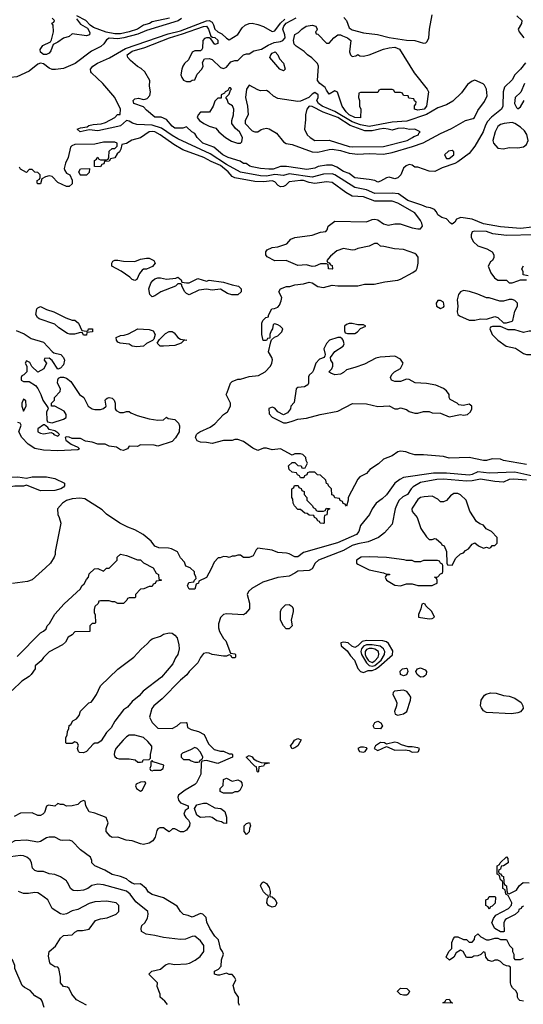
# Model space of a CAD drawing. Header units: inches. Extents: x 2348341 to 2479810, y 460419 to 613669.
# Tile 449 of 656: x 2420063 to 2423589, y 539139 to 546036. Entities that reach past the tile are written whole.
import ezdxf

# ---------------------------------------------------------------- set-up
doc = ezdxf.new("R2010")
doc.units = ezdxf.units.IN
doc.header["$MEASUREMENT"] = 0
doc.layers.add('C4523', color=7, linetype='Continuous')
doc.layers.add('C4524', color=7, linetype='Continuous')

msp = doc.modelspace()

# ---------------------------------------------------------------- linework, layer by layer
at = {"layer": 'C4523', "color": 2}
for points, elevation in [([(2421098, 539138), (2421080.4, 539160.4), (2421046, 539190), (2421046, 539210), (2421024.7, 539264.7), (2421028, 539290), (2420968, 539350), (2420988.4, 539371.6), (2421050, 539384.7), (2421084.7, 539415.3), (2421110, 539424.7), (2421150, 539418), (2421230, 539422.8), (2421252.5, 539427.5), (2421292.5, 539447.5), (2421326.3, 539473.7), (2421353.2, 539510), (2421352.7, 539550), (2421330, 539584), (2421290, 539617.2), (2421270, 539614), (2421224.5, 539595.5), (2421190, 539592.7), (2421070, 539606), (2421010, 539621.2), (2420948, 539630), (2420915.3, 539650), (2420914, 539670), (2420919, 539690), (2420939, 539710), (2420957, 539743), (2420963.7, 539770), (2420959.3, 539790), (2420877, 539857), (2420837.6, 539910), (2420810.9, 539930.9), (2420650, 539975.1), (2420610, 539980.7), (2420568.4, 539971.6), (2420541, 539950), (2420510, 539938), (2420470, 539933.2), (2420436.5, 539936.5), (2420419, 539950), (2420401.2, 539990), (2420393.2, 540000)], 54), ([(2421602, 539130), (2421595.3, 539150), (2421594, 539190), (2421570, 539226), (2421558, 539270), (2421575.3, 539310), (2421568, 539330), (2421550, 539348), (2421528.9, 539348.9), (2421510, 539358), (2421463.1, 539343.1), (2421450, 539342), (2421428, 539350), (2421428, 539370), (2421454, 539386), (2421474, 539406), (2421476, 539450), (2421489.2, 539490), (2421482.7, 539510), (2421469.4, 539530), (2421454, 539590), (2421430, 539615.3), (2421394, 539670), (2421373.6, 539713.6), (2421368, 539748), (2421346, 539770), (2421330, 539775.3), (2421270, 539749.2), (2421242, 539762), (2421210, 539769), (2421190, 539788), (2421165.6, 539825.6), (2421070, 539884), (2420990, 539908.7), (2420965.6, 539925.6), (2420948.7, 539950), (2420910, 539982), (2420870, 539981.2), (2420850, 539987), (2420832.8, 540000)], 50), ([(2423590, 539826), (2423578, 539822), (2423574, 539810), (2423558, 539802), (2423554, 539790), (2423531.3, 539768.7), (2423470, 539738), (2423462, 539730), (2423452, 539710), (2423454, 539650), (2423450, 539646), (2423430, 539646), (2423388.9, 539668.9), (2423368.9, 539708.9), (2423380.2, 539739.8), (2423396.4, 539763.6), (2423486, 539810), (2423507.3, 539832.7), (2423508, 539850), (2423482, 539902), (2423466, 539910), (2423462, 539942), (2423446, 539950), (2423446, 539990), (2423442.7, 540000)], 46), ([(2423452.2, 540000), (2423452.7, 539992.7), (2423458, 539978), (2423472, 539970), (2423472.7, 539932.7), (2423478, 539918), (2423490, 539914), (2423542, 539938), (2423559, 539970), (2423587.3, 539992.7), (2423630, 539991)], 46), ([(2420530, 539134), (2420462, 539170), (2420429, 539210), (2420409.1, 539249.1), (2420399, 539259), (2420370, 539264), (2420350, 539288.7), (2420349.2, 539330), (2420338, 539390), (2420330, 539398), (2420310, 539402), (2420281.2, 539421.2), (2420275.3, 539430), (2420264.7, 539475.3), (2420268.7, 539510), (2420312.9, 539547.1), (2420350, 539602), (2420370, 539622), (2420430, 539624.7), (2420450, 539644.7), (2420470, 539656), (2420503.1, 539656.9), (2420550, 539666), (2420594, 539726), (2420630, 539738), (2420675.5, 539744.5), (2420738, 539770), (2420758, 539790), (2420758, 539830), (2420738, 539850), (2420670, 539861.2), (2420590, 539857.2), (2420550, 539845.2), (2420470, 539802), (2420430, 539794), (2420390, 539773.2), (2420370, 539769.2), (2420350, 539773.2), (2420289.7, 539809.7), (2420261.2, 539870), (2420210, 539909.3), (2420190, 539919.3), (2420170, 539922.7), (2420124.5, 539915.5), (2420090, 539916), (2420055.3, 539930)], 58), ([(2423590, 539162), (2423564.7, 539164.7), (2423554.6, 539174.6), (2423548.9, 539188.9), (2423548, 539210), (2423538, 539230), (2423513.6, 539253.6), (2423504, 539270), (2423499, 539290), (2423498, 539398), (2423487.3, 539407.3), (2423470, 539408), (2423450, 539418), (2423430, 539438), (2423410, 539448), (2423390, 539448.7), (2423370, 539439), (2423344.7, 539444.7), (2423326, 539470), (2423322, 539502), (2423310, 539506), (2423292, 539488), (2423270, 539478), (2423243.6, 539476.4), (2423227.3, 539467.3), (2423190, 539466), (2423168.4, 539508.4), (2423150, 539518), (2423119.6, 539500.4), (2423102, 539470), (2423071.6, 539448.4), (2423048.4, 539468.4), (2423068, 539510), (2423088, 539530), (2423088.9, 539571.1), (2423100.2, 539599.8), (2423110, 539612), (2423130, 539612), (2423170, 539592), (2423190, 539592), (2423210, 539574), (2423230, 539574), (2423247.3, 539592.7), (2423250, 539614), (2423270, 539632), (2423291.6, 539611.6), (2423330, 539591.3), (2423350, 539591.3), (2423390, 539602), (2423410, 539602), (2423430, 539594), (2423470, 539594), (2423492, 539550), (2423512, 539530), (2423512, 539510), (2423522, 539490), (2423522, 539462), (2423530, 539454), (2423570, 539454), (2423590, 539462)], 46), ([(2420235.5, 539115.5), (2420221.2, 539161.2), (2420212.9, 539172.9), (2420170, 539198), (2420135.5, 539235.5), (2420096.6, 539256.6), (2420081.2, 539270), (2420028.7, 539390), (2420028.7, 539410), (2420014, 539450), (2420000, 539465)], 62)]:
    msp.add_lwpolyline(points, dxfattribs=dict(at, elevation=elevation))
at = {"layer": 'C4523', "color": 2, "elevation": 46}
for points in [[(2421830, 539819.3), (2421804, 539830), (2421794, 539850), (2421798, 539882), (2421806, 539890), (2421802, 539902), (2421790, 539906), (2421770, 539928), (2421750, 539968), (2421758, 539990), (2421770, 539996), (2421790, 539986), (2421810, 539958), (2421816, 539930), (2421814, 539894), (2421830, 539892), (2421850, 539876), (2421862.8, 539850), (2421856, 539830), (2421850, 539825.2)], [(2423350, 539806), (2423342, 539822), (2423326, 539830), (2423326, 539870), (2423342, 539878), (2423350, 539894), (2423390, 539894), (2423394, 539890), (2423391.6, 539848.4), (2423370, 539826), (2423358, 539822)], [(2422750, 539202), (2422728.7, 539208.7), (2422708, 539228), (2422708.4, 539231.6), (2422728.4, 539251.6), (2422774, 539250), (2422792, 539230), (2422782, 539210), (2422770, 539202)], [(2423090, 539146), (2423026, 539150), (2423042, 539158), (2423048.4, 539171.6), (2423070, 539174), (2423078, 539158), (2423094, 539150)]]:
    msp.add_lwpolyline(points, close=True, dxfattribs=at)
at = {"layer": 'C4524', "color": 2}
for points, elevation in [([(2421195.6, 546044.4), (2421172.8, 546027.2), (2420950, 545959.3), (2420890, 545934.4), (2420791.8, 545908.2), (2420750, 545902.4), (2420690, 545906.3), (2420670, 545894.5), (2420652.3, 545867.7), (2420631.1, 545848.9), (2420564.9, 545815.1), (2420451.1, 545728.9), (2420370, 545693.3), (2420313.5, 545686.5), (2420290, 545688), (2420270, 545696.9), (2420230, 545726.3), (2420210, 545731.2), (2420190, 545723.5), (2420130, 545676.3), (2420043.1, 545636.9), (2420000, 545630.7)], 34), ([(2420462, 546042), (2420490, 546004), (2420537.5, 545977.5), (2420554.8, 545945.2), (2420550.9, 545929.1), (2420530, 545924), (2420430, 545937.2), (2420410, 545919), (2420370, 545906), (2420330, 545878), (2420298, 545862), (2420282, 545818), (2420270, 545802), (2420250, 545791.5), (2420230, 545793.3), (2420207.9, 545807.9), (2420206.8, 545826.8), (2420225.6, 545854.4), (2420279.3, 545880.7), (2420285.6, 545894.4), (2420299, 545950), (2420298, 545998), (2420288, 546012), (2420302, 546018), (2420306, 546030), (2420290, 546046)], 30), ([(2421112.8, 546047.2), (2420990, 546021.2), (2420971.3, 546010), (2420930, 545998), (2420887.7, 545970), (2420830, 545949.8), (2420770, 545936.4), (2420730, 545936.1), (2420668.9, 545948.9), (2420581.1, 545981.1), (2420557.6, 545997.6), (2420526, 546030), (2420463.2, 546063.2)], 30), ([(2423650, 544583.1), (2423570, 544574.3), (2423430, 544585.4), (2423310, 544607.1), (2423230, 544639.6), (2423150.6, 544649.4), (2423121.4, 544638.6), (2423110, 544618), (2423090, 544604), (2423078, 544610), (2423050, 544642), (2423018, 544650), (2422990, 544669), (2422982, 544690), (2422966, 544706), (2422938, 544718), (2422910, 544722), (2422877.7, 544737.7), (2422779.3, 544770), (2422715.1, 544815.1), (2422670, 544820.4), (2422550, 544819.1), (2422490, 544844.4), (2422410, 544859.7), (2422270, 544948.5), (2422250, 544955.6), (2422190, 544953.3), (2422110, 544932.9), (2421950, 544956.5), (2421910, 544945.4), (2421850, 544950.7), (2421790, 544941.1), (2421750, 544942.9), (2421610, 544967.7), (2421510, 545022.8), (2421396.8, 545096.8), (2421170, 545201.7), (2421130, 545223.9), (2421055.9, 545275.9), (2420990, 545296.4), (2420882.8, 545302.8), (2420852.3, 545312.3), (2420830, 545325.2), (2420810, 545328.7), (2420770, 545293.2), (2420750, 545287), (2420610, 545258), (2420550, 545264), (2420486, 545250), (2420466, 545270), (2420490, 545278.8), (2420534.6, 545285.4), (2420546.3, 545293.7), (2420577.5, 545302.5), (2420632.9, 545307.1), (2420664.7, 545315.3), (2420730, 545352), (2420749.1, 545370.9), (2420767.3, 545372.7), (2420769, 545410), (2420729.6, 545490), (2420644.7, 545590), (2420564.8, 545664.8), (2420560.5, 545670), (2420559.6, 545690), (2420576.2, 545710), (2420608.8, 545731.2), (2420691.8, 545768.2), (2420805.1, 545834.9), (2421103.3, 545936.7), (2421190, 545959.1), (2421370, 546027.8), (2421390, 546029.2), (2421410, 546018), (2421420.4, 546000.4), (2421430, 545968.8), (2421450, 545950.3), (2421477.2, 545937.2), (2421510, 545907.3), (2421530, 545896), (2421590, 545931.3), (2421621.2, 545978.8), (2421642.6, 545997.4), (2421670, 546010.3), (2421690, 546011.6), (2421730, 546002.4), (2421770, 545989), (2421830, 545954.4), (2421850, 545957.1), (2421888.5, 546011.5), (2421920.5, 546039.5)], 34), ([(2423605.2, 545734.8), (2423570, 545689.2), (2423530, 545649), (2423510, 545614), (2423457.1, 545562.9), (2423447.7, 545530), (2423444.9, 545430), (2423437.3, 545410), (2423367, 545353), (2423338.2, 545321.8), (2423323.6, 545296.4), (2423308.5, 545250), (2423250, 545149.5), (2423210, 545099.3), (2423130, 545041.2), (2423110, 545029.4), (2423021.1, 544998.9), (2422970, 544973.2), (2422930, 544975.3), (2422850, 545002), (2422830, 545004), (2422810, 545018), (2422790, 545022), (2422767.9, 545012.1), (2422750, 544995.3), (2422731.3, 544950), (2422710, 544928.7), (2422690, 544922), (2422650, 544934), (2422630, 544928.7), (2422590, 544904), (2422570, 544899), (2422549.3, 544909.3), (2422510, 544917.2), (2422410, 544927.8), (2422370, 544958), (2422330, 544972.3), (2422282.7, 545002.7), (2422250, 545017.2), (2422210, 545017.2), (2422152.8, 545007.2), (2422130, 544996), (2422073.8, 544986.2), (2421930, 545007.6), (2421890, 545006.6), (2421838, 544990), (2421808.3, 544988.3), (2421750, 544992.7), (2421690, 545005.1), (2421675.3, 545010), (2421649.1, 545029.1), (2421630, 545029.3), (2421605.6, 545045.6), (2421522, 545070), (2421485.2, 545090), (2421422.9, 545142.9), (2421346, 545170), (2421305.2, 545210), (2421290, 545238), (2421268, 545250), (2421230, 545286), (2421204.7, 545275.3), (2421150, 545276), (2421130, 545289.4), (2421090, 545337.2), (2421054, 545354), (2421010, 545354), (2420950, 545402.7), (2420930, 545426.6), (2420861.2, 545450), (2420857.2, 545470), (2420870, 545482.8), (2420894.5, 545485.5), (2420930, 545476.4), (2420941.6, 545478.4), (2420955.6, 545484.4), (2420974.1, 545505.9), (2420978.3, 545530), (2420971.3, 545570), (2420973.6, 545610), (2420939.5, 545670), (2420913.4, 545693.4), (2420887.6, 545707.6), (2420839.5, 545750), (2420819.3, 545770), (2420816.2, 545790), (2420850, 545815.2), (2420938.7, 545841.3), (2421111.8, 545910), (2421204.1, 545935.9), (2421350, 545988.8), (2421371.7, 545991.7), (2421385.7, 545970), (2421400.7, 545920.7), (2421412.8, 545912.8), (2421430, 545910.4), (2421450, 545892.7), (2421450.5, 545869.5), (2421430, 545862), (2421402, 545902), (2421390, 545908.7), (2421370, 545908.7), (2421356.9, 545903.1), (2421344.7, 545890), (2421343.6, 545836.4), (2421336.9, 545823.1), (2421330, 545818), (2421290, 545818), (2421270, 545808), (2421246, 545754), (2421218, 545730), (2421206, 545710), (2421198, 545690), (2421192, 545650), (2421198, 545630), (2421210, 545612), (2421230, 545602), (2421256.4, 545603.6), (2421270, 545612), (2421290, 545614), (2421304.7, 545655.3), (2421338, 545690), (2421348, 545710), (2421343.1, 545736.9), (2421358, 545762), (2421390, 545764.7), (2421410, 545758), (2421470, 545701), (2421490, 545694.8), (2421510, 545702.8), (2421540.2, 545739.8), (2421568.9, 545751.1), (2421590, 545751.3), (2421630, 545791), (2421650, 545798), (2421670, 545798), (2421702.9, 545817.1), (2421755.3, 545830), (2421801.8, 545858.2), (2421844.4, 545875.6), (2421890, 545883.1), (2421906, 545890), (2421922, 545910), (2421919.7, 545930), (2421905.6, 545970), (2421913.1, 545990), (2421929.4, 546010.6), (2421998.4, 546050)], 30), ([(2422332.4, 546052.4), (2422350.5, 546030.5), (2422370, 545978.8), (2422390, 545964.4), (2422470, 545943.7), (2422567.8, 545932.2), (2422650, 545911.5), (2422770, 545892.4), (2422830.2, 545890.2), (2422890, 545870.4), (2422905.8, 545874.2), (2422916.9, 545883.1), (2422928, 545910), (2422931.3, 545970), (2422949.8, 546070.2)], 30), ([(2423543.2, 546063.2), (2423577.6, 546030), (2423577, 546010), (2423552, 545970), (2423559.5, 545950), (2423592.4, 545910)], 30), ([(2423598, 545590), (2423570.6, 545529.4), (2423531, 545490), (2423528, 545450), (2423541.1, 545421.1), (2423550, 545411), (2423570, 545426), (2423595.3, 545470)], 34), ([(2423610, 542920.9), (2423449.4, 542949.4), (2423430, 542957.2), (2423370, 542959), (2423330.7, 542949.3), (2423310, 542949.2), (2423209.1, 542969.1), (2423070, 542965.2), (2423030, 542975.3), (2422890, 542988.7), (2422830, 542989), (2422796.5, 542996.5), (2422766, 543010), (2422730, 543014), (2422710, 543008.7), (2422670, 542982), (2422610, 542958), (2422575.3, 542924.7), (2422515.3, 542884.7), (2422490, 542858), (2422445.4, 542834.6), (2422430, 542818), (2422362, 542690), (2422362, 542670), (2422350, 542628), (2422342, 542642), (2422327.3, 542647.3), (2422322, 542662), (2422307.3, 542667.3), (2422302, 542682), (2422270, 542686), (2422262, 542702), (2422247.3, 542707.3), (2422246, 542750), (2422226, 542770), (2422222, 542782), (2422210, 542786), (2422206, 542810), (2422170, 542846), (2422148.4, 542848.4), (2422130, 542866), (2422090, 542866), (2422078, 542862), (2422072.7, 542847.3), (2422058, 542842), (2422052.7, 542827.3), (2422030, 542826), (2422022, 542842), (2422007.3, 542847.3), (2422002, 542862), (2421970, 542866), (2421950, 542886), (2421946, 542910), (2421970, 542934), (2421990, 542934), (2422010, 542914), (2422034, 542910), (2422038, 542898), (2422050, 542894), (2422062, 542898), (2422078, 542930), (2422068.4, 542948.4), (2422066, 542970), (2422046, 542990), (2422030, 542995.3), (2421990, 542995.3), (2421970, 542986), (2421890, 543029), (2421830, 543022), (2421790, 543035.3), (2421770, 543035.3), (2421730, 543018), (2421694.6, 543034.6), (2421630, 543082), (2421590, 543095.3), (2421570, 543095.3), (2421551, 543089), (2421490, 543089.3), (2421410, 543066.6), (2421370, 543075.1), (2421330, 543077.2), (2421306, 543086), (2421293.2, 543110), (2421301.2, 543130), (2421310, 543138.8), (2421324, 543150), (2421397.2, 543182.8), (2421430, 543204), (2421490, 543271.3), (2421518, 543290), (2421538, 543330), (2421538, 543350), (2421508, 543410), (2421516.4, 543423.6), (2421538, 543490), (2421550, 543502), (2421590, 543518), (2421610, 543518), (2421670, 543536), (2421735.5, 543544.5), (2421782, 543570), (2421819, 543610), (2421829.3, 543630.7), (2421833.6, 543653.6), (2421829, 543670), (2421804, 543710), (2421820.4, 543779.6), (2421826, 543794), (2421847.3, 543812.7), (2421870, 543822), (2421898, 543850), (2421906, 543870), (2421886, 543890), (2421870, 543898), (2421850, 543906), (2421838, 543902), (2421834, 543870), (2421823.6, 543856.4), (2421814, 543830), (2421814, 543806), (2421798, 543802), (2421792, 543788), (2421768.4, 543788.4), (2421758, 543830), (2421758, 543910), (2421766, 543930), (2421786, 543950), (2421806, 543954), (2421806, 543966), (2421828.9, 544011.1), (2421847.3, 544012.7), (2421870, 544022), (2421883.1, 544036.9), (2421894, 544066), (2421897.2, 544090), (2421878, 544130), (2421888, 544150), (2421930, 544166), (2421953.6, 544166.4), (2421990, 544178), (2422050, 544186), (2422090, 544198), (2422110, 544192), (2422150, 544166), (2422190, 544161), (2422250, 544176), (2422290, 544171), (2422430, 544171.3), (2422476.4, 544183.6), (2422543.6, 544183.6), (2422620.2, 544199.8), (2422710, 544211.3), (2422730, 544218), (2422815.1, 544264.9), (2422838, 544282), (2422845.6, 544294.4), (2422853.2, 544330), (2422852.7, 544372.7), (2422842, 544390), (2422830, 544397.2), (2422750, 544425.2), (2422686, 544430), (2422611.6, 544448.4), (2422590, 544448.7), (2422567.3, 544467.3), (2422547.3, 544467.3), (2422510, 544449), (2422430, 544434), (2422410, 544424), (2422390, 544421.2), (2422330, 544432.7), (2422282.5, 544417.5), (2422239.6, 544380.4), (2422214, 544350), (2422218, 544338), (2422230, 544334), (2422238, 544318), (2422250, 544314), (2422254, 544290), (2422250, 544288), (2422226, 544290), (2422222, 544322), (2422210, 544326), (2422170, 544326), (2422131.6, 544308.4), (2422110, 544308), (2422070, 544318), (2422010, 544315.3), (2421929, 544349), (2421850, 544346), (2421794.6, 544374.6), (2421786, 544390), (2421786, 544410), (2421796.4, 544423.6), (2421830, 544441), (2421870, 544446), (2421932.9, 544467.1), (2421962, 544498), (2421988.7, 544511.3), (2422110, 544527.7), (2422170, 544547.3), (2422207.3, 544552.7), (2422216.4, 544563.6), (2422222, 544590), (2422270, 544624.7), (2422490, 544621), (2422530, 544636), (2422550, 544638.8), (2422570, 544634.8), (2422610, 544606.8), (2422643.1, 544596.9), (2422690, 544606.8), (2422726.4, 544606.4), (2422810, 544578.8), (2422850, 544571), (2422870, 544572), (2422882, 544590), (2422879, 544610), (2422869.2, 544630), (2422830, 544682.7), (2422710, 544751.3), (2422670, 544764.2), (2422550, 544764.7), (2422470, 544795.1), (2422390, 544800.5), (2422345.4, 544825.4), (2422250, 544895.6), (2422210, 544899.6), (2422129.6, 544889.6), (2422090, 544894.5), (2422050, 544909.7), (2422030, 544909.7), (2421950, 544899.5), (2421925.1, 544874.9), (2421910, 544867), (2421890, 544864.5), (2421873.6, 544873.6), (2421850, 544899.5), (2421830, 544907.3), (2421770, 544900.5), (2421710, 544903.6), (2421570, 544927.6), (2421550, 544937.6), (2421523.5, 544970), (2421470, 545015.3), (2421403.1, 545043.1), (2421352.7, 545070), (2421205.2, 545125.2), (2421141.2, 545161.2), (2421047, 545230), (2421010, 545249.7), (2420990, 545252.1), (2420970, 545249.6), (2420910, 545209.3), (2420847.5, 545192.5), (2420810, 545168), (2420778, 545162), (2420772, 545130), (2420762, 545110), (2420744.7, 545095.3), (2420730, 545068), (2420698, 545062), (2420690, 545046), (2420658, 545042), (2420652.7, 545027.3), (2420638, 545022), (2420630, 545006), (2420587.3, 545007.3), (2420586, 545050), (2420602, 545058), (2420610, 545072), (2420618, 545058), (2420630, 545054), (2420670, 545054), (2420682, 545058), (2420687.3, 545072.7), (2420690, 545114), (2420710, 545134), (2420730, 545134), (2420746, 545150), (2420746, 545170), (2420730, 545178), (2420650, 545179), (2420590, 545164), (2420450, 545162.7), (2420427.9, 545152.1), (2420418, 545142), (2420403, 545070), (2420383, 545030), (2420374.8, 544994.8), (2420378.8, 544978.8), (2420390, 544962), (2420414, 544950), (2420431.6, 544911.6), (2420430, 544886), (2420410, 544868), (2420390, 544868), (2420330, 544895.3), (2420290, 544938), (2420270, 544942), (2420243.6, 544936.4), (2420218, 544922), (2420210, 544886), (2420190, 544886), (2420186, 544890), (2420186, 544910), (2420202, 544918), (2420206, 544930), (2420206, 544950), (2420190, 544966), (2420168.4, 544968.4), (2420150, 544986), (2420130, 544986), (2420110, 544966), (2420070, 544988.7), (2420062, 545002)], 38), ([(2423670, 544529.6), (2423470, 544523.6), (2423375.8, 544535.8), (2423330, 544552.6), (2423250, 544555.1), (2423230.9, 544549.1), (2423222.8, 544530), (2423222.8, 544510), (2423239.8, 544479.8), (2423271.1, 544451.1), (2423334, 544430), (2423370.9, 544410.9), (2423382, 544390), (2423382, 544370), (2423372, 544350), (2423359.6, 544340.4), (2423342, 544310), (2423362, 544262), (2423387.1, 544227.1), (2423410, 544212), (2423470, 544211.3), (2423490, 544192), (2423510, 544192), (2423550, 544206), (2423570, 544214), (2423610, 544214)], 38), ([(2423622, 544242), (2423588, 544248), (2423588, 544270), (2423578, 544290), (2423589, 544311)], 38), ([(2420038, 543858), (2420094.8, 543834.8), (2420143.5, 543803.5), (2420230, 543778), (2420290.8, 543710.8), (2420302.8, 543702.8), (2420350.5, 543690.5), (2420370.7, 543670), (2420376.3, 543650), (2420370, 543618), (2420350, 543595.3), (2420330, 543588), (2420290, 543648), (2420270, 543666), (2420238, 543662), (2420234, 543650), (2420252, 543630), (2420232, 543590), (2420190, 543568), (2420147.3, 543607.3), (2420134.6, 543634.6), (2420110, 543646), (2420102, 543630), (2420114, 543610), (2420114, 543570), (2420092.7, 543547.3), (2420078, 543542), (2420074, 543530), (2420074, 543510), (2420090, 543502), (2420130, 543502), (2420174.4, 543474.4), (2420190, 543452), (2420211.3, 543410), (2420224.7, 543370), (2420259.6, 543319.6), (2420262, 543310), (2420252, 543290), (2420252.7, 543232.7), (2420258, 543218), (2420290, 543212), (2420370, 543238), (2420388, 543250), (2420388, 543270), (2420374.6, 543294.6), (2420310, 543328), (2420286, 543330), (2420286, 543350), (2420306, 543370), (2420306, 543390), (2420347.3, 543432.7), (2420348, 543450), (2420329, 543490), (2420330, 543514), (2420335.3, 543524.7), (2420350, 543532), (2420370, 543532), (2420390, 543524.7), (2420422, 543502), (2420482, 543410), (2420512, 543390), (2420542, 543330), (2420570, 543311.3), (2420590, 543306), (2420630, 543306), (2420650, 543312), (2420668, 543330), (2420662, 543370), (2420664.7, 543375.3), (2420674.6, 543385.4), (2420690.6, 543390.6), (2420710, 543384.7), (2420724.7, 543370), (2420731, 543349), (2420732, 543310), (2420739.6, 543299.6), (2420765.4, 543285.4), (2420790, 543284.7), (2420810, 543292), (2420830, 543292), (2420842, 543282), (2420884.5, 543264.5), (2420970, 543240.7), (2421030, 543231.3), (2421070, 543234), (2421090, 543252), (2421103.6, 543243.6), (2421150, 543236), (2421176, 543210), (2421182.8, 543190), (2421178.8, 543150), (2421154, 543106), (2421130, 543082), (2421030, 543048.7), (2421005.4, 543054.6), (2420910, 543058), (2420887.3, 543047.3), (2420830, 543048), (2420818, 543030), (2420810, 543027), (2420790, 543018), (2420770, 543022), (2420740.7, 543040.7), (2420690, 543049.5), (2420662, 543062), (2420610, 543062.9), (2420570, 543077), (2420522.9, 543082.9), (2420490, 543102), (2420430, 543102.7), (2420410, 543112.3), (2420390, 543113.2), (2420382, 543110), (2420386, 543090), (2420423.5, 543063.5), (2420470, 543042), (2420482, 543030), (2420470, 543022), (2420330, 543016), (2420230, 543020.9), (2420170, 543033.2), (2420123.2, 543063.2), (2420078, 543110), (2420058, 543150), (2420074.6, 543194.6), (2420066, 543210), (2420050, 543215.3)], 38), ([(2423781.2, 542810), (2423530, 542866.2), (2423350, 542858.7), (2423271.5, 542868.5), (2423230, 542849.8), (2423210, 542846.2), (2423050, 542860.4), (2422961.1, 542858.9), (2422750.4, 542829.6), (2422724.1, 542815.9), (2422690, 542789.2), (2422630, 542708.7), (2422599.8, 542680.2), (2422558, 542650), (2422531, 542610), (2422511, 542570), (2422447.9, 542492.1), (2422438, 542450), (2422422, 542430), (2422288.1, 542371.9), (2422050, 542303.7), (2422010, 542272.7), (2421990, 542272.3), (2421950, 542294), (2421930, 542299), (2421870, 542302.7), (2421830, 542321.2), (2421730, 542333.2), (2421718, 542322), (2421698.8, 542281.2), (2421670, 542268.7), (2421630, 542268), (2421610, 542286), (2421590, 542286), (2421570, 542278), (2421550, 542278), (2421530, 542268), (2421514.6, 542274.6), (2421490, 542275.3), (2421467.3, 542267.3), (2421452.7, 542267.3), (2421423.6, 542236.4), (2421404.7, 542190), (2421370, 542128), (2421318, 542102), (2421314, 542090), (2421298, 542082), (2421290, 542046), (2421250, 542046), (2421238, 542070), (2421247.3, 542092.7), (2421282, 542098), (2421286, 542110), (2421298, 542122), (2421296.4, 542136.4), (2421287.3, 542152.7), (2421287.3, 542167.3), (2421256.4, 542196.4), (2421227.3, 542207.3), (2421216.4, 542236.4), (2421190, 542266), (2421168.4, 542308.4), (2421126, 542330), (2421105.4, 542334.6), (2421036.4, 542336.4), (2421010, 542348.7), (2420983.2, 542383.2), (2420928.7, 542430), (2420870, 542463.7), (2420821, 542481), (2420765.2, 542510), (2420672.1, 542572.1), (2420641.6, 542601.6), (2420519.1, 542679.1), (2420485.4, 542685.4), (2420430, 542680.5), (2420391.8, 542668.2), (2420362.8, 542650), (2420326.8, 542610), (2420330.7, 542570), (2420340.7, 542550), (2420350.8, 542510), (2420312, 542310), (2420312, 542290), (2420304.7, 542270), (2420278, 542230), (2420244.5, 542195.5), (2420150, 542113.2), (2420118.5, 542101.5), (2420013, 542087)], 42), ([(2420000, 542832.3), (2420050, 542834.8), (2420110, 542824.7), (2420150, 542834), (2420250, 542833.4), (2420310, 542822.8), (2420378, 542790), (2420378, 542770), (2420370, 542762), (2420352, 542750), (2420310, 542737.2), (2420210, 542735.3), (2420110, 542775.3), (2420090, 542769), (2420028.7, 542768.7), (2420000, 542764.2)], 38), ([(2423610, 542809.7), (2423522.6, 542817.4), (2423490, 542815.1), (2423450, 542797), (2423390, 542800.9), (2423290, 542816.9), (2423230, 542805.1), (2423190, 542803.5), (2423030, 542818.2), (2422984.6, 542815.4), (2422870, 542795.1), (2422816.9, 542763.1), (2422803, 542750), (2422777.3, 542710), (2422745.1, 542694.9), (2422720.7, 542670), (2422708, 542650), (2422692.7, 542610), (2422670, 542502), (2422617.3, 542442.7), (2422574.8, 542410), (2422502, 542378), (2422430, 542365.4), (2422390, 542352.3), (2422330, 542318.3), (2422156, 542250), (2422130.8, 542230), (2422111, 542190), (2422090, 542178), (2422010, 542173.2), (2421990, 542158), (2421950, 542139), (2421870, 542129.4), (2421764.7, 542095.3), (2421687.9, 542052.1), (2421664.7, 542030), (2421656, 542010), (2421671.6, 541948.4), (2421672, 541910), (2421643.6, 541876.4), (2421630, 541868), (2421510, 541875.3), (2421491.1, 541868.9), (2421470, 541848), (2421455.3, 541804.7), (2421455.3, 541775.3), (2421461, 541750), (2421490, 541702), (2421505.4, 541685.4), (2421538, 541598), (2421570, 541594), (2421574, 541590), (2421574, 541570), (2421570, 541566), (2421550, 541566), (2421542, 541582), (2421530, 541586), (2421510, 541578), (2421490, 541578), (2421410, 541588.7), (2421390, 541599), (2421370, 541602), (2421350, 541595.3), (2421330, 541568), (2421311, 541530), (2421250, 541469.2), (2421233.4, 541446.6), (2421190, 541409.3), (2421061.1, 541278.9), (2421002.8, 541230), (2420987.7, 541210), (2420971.3, 541150), (2420990, 541112), (2421030, 541074), (2421130, 541072), (2421166, 541090), (2421188.4, 541111.6), (2421230, 541114), (2421234, 541110), (2421238, 541078), (2421263.6, 541063.6), (2421314, 541050), (2421354, 541030), (2421384.5, 540964.5), (2421424, 540924), (2421468.9, 540911.1), (2421491.1, 540911.1), (2421530, 540894), (2421550, 540894), (2421554, 540890), (2421554, 540870), (2421450, 540826), (2421370, 540846), (2421338, 540842), (2421332.7, 540827.3), (2421332, 540750), (2421302, 540690), (2421290, 540678), (2421221.4, 540638.6), (2421176, 540604), (2421171, 540590), (2421176, 540570), (2421190, 540551.3), (2421242, 540530), (2421242, 540510), (2421222.8, 540497.2), (2421212, 540470), (2421226.8, 540446.8), (2421244.7, 540430), (2421254, 540410), (2421252, 540390), (2421230, 540358), (2421210, 540348), (2421190, 540348), (2421150, 540368), (2421132.7, 540367.3), (2421110, 540348), (2421090, 540358), (2421070, 540375.3), (2421045.4, 540374.6), (2421030, 540368), (2421022.8, 540357.2), (2421012, 540310), (2420994.8, 540285.2), (2420970, 540268), (2420930, 540259), (2420910, 540262), (2420850, 540285.2), (2420809.2, 540289.2), (2420750, 540308.7), (2420710, 540308), (2420696.4, 540316.4), (2420668, 540350), (2420668, 540370), (2420682, 540410), (2420668.4, 540448.4), (2420590, 540478), (2420550, 540488), (2420526, 540530), (2420522, 540562), (2420510, 540566), (2420490, 540558), (2420470, 540538), (2420430.9, 540529.1), (2420390, 540528), (2420370, 540538), (2420350, 540538), (2420330, 540546), (2420310, 540528), (2420265.4, 540534.6), (2420250, 540526), (2420236.8, 540483.2), (2420224.7, 540470), (2420210, 540462.7), (2420190, 540462.7), (2420150, 540479.3), (2420070, 540479), (2420025.5, 540454.5)], 46), ([(2420044.7, 541575.3), (2420210, 541742), (2420230, 541752), (2420248, 541770), (2420255.3, 541790), (2420272.5, 541807.5), (2420310, 541872), (2420375.5, 541944.5), (2420488, 542050), (2420498, 542070), (2420515.3, 542084.7), (2420530, 542114), (2420546, 542130), (2420550, 542154), (2420586, 542190), (2420610, 542192), (2420650, 542174), (2420670, 542194), (2420690, 542194), (2420746, 542250), (2420746, 542270), (2420768.7, 542291.3), (2420810, 542282), (2420887.3, 542252.7), (2420910, 542251.3), (2420930, 542232), (2420996.9, 542196.9), (2421018, 542158), (2421034, 542150), (2421038, 542118), (2421052.7, 542112.7), (2421052.7, 542107.3), (2421018, 542102), (2421012.7, 542087.3), (2420998, 542082), (2420990, 542066), (2420970, 542066), (2420931.6, 542048.4), (2420910, 542046), (2420874, 542010), (2420874, 541990), (2420870, 541986), (2420830, 541986), (2420818, 541982), (2420814, 541970), (2420790, 541946), (2420750, 541946), (2420730, 541958), (2420710, 541958), (2420690, 541966), (2420630, 541966), (2420618, 541962), (2420612.7, 541947.3), (2420590, 541926), (2420583.6, 541903.6), (2420583.6, 541883.6), (2420592.7, 541867.3), (2420594, 541810), (2420590, 541806), (2420570, 541806), (2420554, 541790), (2420554, 541750), (2420450, 541748), (2420430, 541728), (2420402, 541710), (2420383.6, 541676.4), (2420363.6, 541656.4), (2420270, 541608), (2420230.9, 541569.1), (2420214.4, 541545.6), (2420172, 541510), (2420171.3, 541490), (2420144.7, 541450), (2420130, 541435.3), (2420078, 541402), (2420010, 541338)], 42), ([(2420832.8, 540000), (2420810, 540017.2), (2420770, 540035.3), (2420710, 540049.2), (2420658.9, 540078.9), (2420590, 540108.7), (2420568, 540130), (2420567.3, 540147.3), (2420558, 540170), (2420490, 540221.2), (2420430, 540281.2), (2420410, 540289.3), (2420366.3, 540286.3), (2420350, 540289.2), (2420310, 540309.2), (2420270.7, 540309.3), (2420250, 540304), (2420210, 540279), (2420190, 540274), (2420110, 540289.2), (2420030, 540285.2), (2420004.7, 540270), (2420000, 540268.7)], 50), ([(2420393.2, 540000), (2420390, 540004), (2420350, 540032.7), (2420310, 540049), (2420270, 540054), (2420230, 540069), (2420190, 540069), (2420170, 540075.3), (2420153.2, 540093.2), (2420146, 540130), (2420137.2, 540150), (2420114, 540170), (2420090, 540179.5), (2420070, 540182), (2420000, 540172.9)], 54), ([(2423442.7, 540000), (2423442, 540002), (2423428, 540010), (2423422, 540042), (2423406, 540050), (2423406, 540110), (2423422, 540118), (2423426, 540130), (2423470, 540172), (2423479.6, 540159.6), (2423482, 540130), (2423450, 540108), (2423434, 540106), (2423430, 540086), (2423418, 540082), (2423414, 540070), (2423418, 540058), (2423430, 540054), (2423438, 540038), (2423450, 540034), (2423452.2, 540000)], 46)]:
    msp.add_lwpolyline(points, dxfattribs=dict(at, elevation=elevation))
for points, elevation in [([(2422210, 545872), (2422230, 545872), (2422262, 545910), (2422290, 545930.8), (2422310, 545930.7), (2422322, 545922), (2422358.8, 545910), (2422380.5, 545890), (2422371, 545810), (2422378, 545790), (2422390, 545778), (2422416.4, 545783.6), (2422430, 545792), (2422443.6, 545783.6), (2422470, 545781), (2422510, 545790.8), (2422609.7, 545830.3), (2422650, 545839.3), (2422690, 545844), (2422722, 545830), (2422824.5, 545664.5), (2422916, 545550), (2422924.7, 545530), (2422910.7, 545430), (2422894, 545410), (2422850, 545401.2), (2422826, 545410), (2422828, 545432), (2422836.4, 545443.6), (2422838, 545458), (2422827.3, 545467.3), (2422822, 545482), (2422787.3, 545487.3), (2422782, 545502), (2422750, 545506), (2422742, 545522), (2422730, 545526), (2422690, 545526), (2422682, 545542), (2422670, 545546), (2422590, 545546), (2422578, 545542), (2422570, 545526), (2422450, 545526), (2422438, 545522), (2422434, 545490), (2422442, 545470), (2422442, 545430), (2422451.6, 545408.4), (2422450, 545349.4), (2422409.2, 545350), (2422369.6, 545370), (2422349.5, 545390), (2422321.2, 545430), (2422288.7, 545528.7), (2422270, 545538), (2422230, 545515.3), (2422210, 545542), (2422202, 545562), (2422164, 545590), (2422149.2, 545610), (2422155.3, 545710), (2422148.7, 545730), (2422109.1, 545769.1), (2422078, 545790), (2422053.6, 545813.6), (2421998, 545850), (2421984.7, 545864.7), (2421979, 545890), (2421990, 545931.3), (2422014.6, 545945.4), (2422038, 545970), (2422068, 545990), (2422110, 545997.3), (2422136, 545990), (2422144.7, 545970), (2422142, 545958), (2422134, 545950), (2422138, 545938), (2422150, 545934)], 26), ([(2421910, 545678), (2421884, 545690), (2421815.3, 545770), (2421821.2, 545790), (2421830, 545801), (2421852, 545810), (2421871.3, 545790), (2421882, 545762), (2421910.9, 545730.9), (2421922, 545690)], 26), ([(2421538, 545558), (2421530, 545558), (2421519.8, 545540.2), (2421502, 545530), (2421498, 545522), (2421474, 545510), (2421472.7, 545487.3), (2421450, 545486), (2421430, 545466), (2421418, 545430), (2421391.1, 545388.9), (2421330, 545388), (2421312, 545370), (2421304.7, 545350), (2421322, 545330), (2421352, 545310), (2421390, 545291.3), (2421437.3, 545277.3), (2421458, 545250), (2421504.7, 545210), (2421545.2, 545185.2), (2421588.4, 545171.6), (2421610, 545172), (2421619, 545181), (2421624, 545210), (2421602, 545250), (2421573.6, 545273.6), (2421548.7, 545310), (2421548, 545330), (2421559, 545370), (2421562, 545410), (2421553.6, 545433.6), (2421526, 545450), (2421516.4, 545476.4), (2421506, 545490), (2421530, 545514), (2421538, 545542), (2421546, 545550)], 30), ([(2423250, 545612.7), (2423230, 545606), (2423199, 545581), (2423157.2, 545522.8), (2423095.7, 545464.3), (2423050, 545438.7), (2422990, 545419.1), (2422910, 545370.8), (2422774.4, 545325.6), (2422670, 545317.7), (2422510, 545287), (2422450, 545299.9), (2422390, 545321.2), (2422270, 545393.8), (2422179.6, 545430), (2422154, 545450), (2422143.7, 545470), (2422152.3, 545490), (2422152, 545510), (2422130, 545525.2), (2422110, 545513.2), (2422086.8, 545490), (2422030, 545465.1), (2422010, 545462), (2421870, 545483.5), (2421839.6, 545499.6), (2421810, 545529.5), (2421790, 545540.9), (2421750, 545538), (2421730, 545544), (2421670, 545578), (2421650.8, 545549.2), (2421644, 545490), (2421659.1, 545430), (2421662.8, 545370), (2421641, 545330), (2421641, 545310), (2421690, 545258), (2421710, 545251.3), (2421730, 545251.3), (2421753.6, 545266.4), (2421769.2, 545270.8), (2421790, 545276), (2421810, 545271.3), (2421860.5, 545240.5), (2421910, 545181), (2421927.9, 545167.9), (2421970, 545160.7), (2422110.4, 545110.4), (2422150, 545107.7), (2422230, 545127.3), (2422250, 545128), (2422310, 545120.3), (2422370, 545100.3), (2422430, 545094), (2422510, 545099.6), (2422610, 545094.6), (2422670, 545106), (2422813.1, 545146.9), (2422886.6, 545173.4), (2423010, 545239.6), (2423086.3, 545273.7), (2423184.5, 545330), (2423236.8, 545343.2), (2423246.6, 545350), (2423270, 545399.3), (2423318, 545462), (2423336.2, 545503.8), (2423331.5, 545550), (2423317.3, 545577.3), (2423307, 545587)], 30), ([(2422090, 545431.2), (2422073, 545410), (2422064, 545370), (2422064.5, 545335.5), (2422056, 545270), (2422074.8, 545230), (2422096, 545210), (2422130, 545190.8), (2422230, 545192.7), (2422370, 545148), (2422390, 545145.8), (2422610, 545147.4), (2422775.3, 545190), (2422814, 545210), (2422821.5, 545218.5), (2422855.3, 545230), (2422858, 545242), (2422866, 545250), (2422830, 545268), (2422792.7, 545267.3), (2422750, 545276), (2422710, 545272.7), (2422670, 545261.2), (2422642, 545270), (2422612.7, 545272.7), (2422581, 545270), (2422530, 545257.7), (2422478.4, 545258.4), (2422375.6, 545295.6), (2422289.6, 545350), (2422187.2, 545387.2), (2422110, 545427.8)], 34), ([(2423510, 545315.3), (2423454, 545310), (2423430, 545302), (2423410, 545288), (2423391.3, 545250), (2423376, 545190), (2423381, 545170), (2423410, 545136), (2423450, 545130.8), (2423490, 545141), (2423550, 545138.8), (2423590, 545146), (2423610, 545162), (2423622, 545190), (2423612.9, 545232.9), (2423596.5, 545256.5), (2423570, 545282), (2423530, 545308)], 34), ([(2423090, 545119), (2423065.2, 545114.8), (2423038, 545090), (2423050, 545064.7), (2423070, 545064.7), (2423102, 545090), (2423102, 545110)], 30), ([(2420490, 544946), (2420486, 544950), (2420478, 544970), (2420490, 544992), (2420552.7, 544992.7), (2420550, 544966), (2420530, 544948)], 38), ([(2420870, 544208), (2420850, 544215.3), (2420833.2, 544233.2), (2420773.6, 544273.6), (2420708.9, 544308.9), (2420708, 544330), (2420716.4, 544343.6), (2420730, 544351), (2420750, 544351.3), (2420790, 544344.7), (2420870, 544342.8), (2420910, 544358), (2420950, 544364.7), (2420970, 544364.7), (2421002, 544350), (2421012, 544330), (2420993.2, 544306.8), (2420950, 544288.7), (2420930, 544288), (2420919.6, 544280.4), (2420902, 544258), (2420883.6, 544216.4)], 38), ([(2421230, 544192), (2421250, 544192), (2421310, 544222), (2421370, 544204.7), (2421390, 544211), (2421490, 544198), (2421550, 544178), (2421594, 544170), (2421614, 544150), (2421614, 544130), (2421590, 544108), (2421549.1, 544109.1), (2421519, 544119), (2421470, 544148), (2421410, 544141.2), (2421370, 544149.2), (2421318, 544142), (2421250, 544109.2), (2421230, 544119), (2421219, 544130), (2421198, 544170), (2421198, 544178), (2421190, 544186), (2421170, 544186), (2421154, 544170), (2421050.5, 544129.5), (2421010, 544102), (2420990, 544095.3), (2420975.3, 544110), (2420968, 544150), (2420982, 544190), (2420995.3, 544210), (2421010, 544221), (2421030, 544226.8), (2421050, 544226.8), (2421090, 544217.3), (2421155.3, 544224.7), (2421171.3, 544231.3), (2421192.7, 544212.7), (2421198, 544198)], 38), ([(2423170, 544139), (2423150, 544129), (2423134.8, 544110), (2423125.5, 544074.5), (2423130.6, 544030), (2423124.9, 543990), (2423130.7, 543970.7), (2423142, 543962), (2423210.9, 543930.9), (2423250, 543931), (2423290, 543941), (2423330, 543938), (2423390, 543958), (2423410.9, 543950.9), (2423450, 543912), (2423470, 543912), (2423510, 543924.7), (2423515.3, 543930), (2423530, 543994), (2423548, 544030), (2423548, 544050), (2423528.9, 544068.9), (2423510, 544075.3), (2423490, 544075.3), (2423450, 544064), (2423424.7, 544064.7), (2423350, 544088.7), (2423330, 544088.7), (2423270, 544114), (2423212.1, 544132.1)], 38), ([(2423010, 544068), (2422990, 544068), (2422978, 544050), (2422982, 544030), (2423010, 544012), (2423030, 544022), (2423034, 544030), (2423030, 544058)], 38), ([(2420530, 543854), (2420542, 543858), (2420546, 543870), (2420574, 543870), (2420574, 543850), (2420534, 543846), (2420530, 543826), (2420510, 543826), (2420502, 543842), (2420490, 543846), (2420446.4, 543833.6), (2420413.6, 543833.6), (2420398, 543838), (2420338, 543878), (2420310, 543904), (2420200.2, 543940.2), (2420188, 543950), (2420175.3, 543970), (2420184, 544010), (2420190, 544018), (2420210, 544026), (2420250, 544006), (2420302, 543990), (2420387.1, 543947.1), (2420430, 543931.3), (2420450, 543931), (2420476, 543910), (2420498, 543858)], 38), ([(2422390, 543908.7), (2422370, 543908.7), (2422350, 543902), (2422338, 543890), (2422336.9, 543856.9), (2422342.8, 543842.8), (2422356.9, 543836.9), (2422410, 543838), (2422428, 543850), (2422450, 543874), (2422486, 543890), (2422470, 543898), (2422430, 543898)], 38), ([(2420884.1, 543744.1), (2420850, 543749.3), (2420830, 543764), (2420766, 543770), (2420750, 543778), (2420742, 543790), (2420738, 543810), (2420770, 543824.7), (2420794.6, 543825.4), (2420824.7, 543835.3), (2420890, 543871), (2420970, 543866.8), (2420997.3, 543857.3), (2421012, 543830), (2421002, 543798), (2420992, 543788), (2420951.1, 543768.9), (2420930, 543749.3)], 38), ([(2421070, 543749.3), (2421046, 543750), (2421026, 543770), (2421043.1, 543796.9), (2421083.1, 543836.9), (2421110, 543852), (2421130, 543852), (2421143.6, 543843.6), (2421170.9, 543810.9), (2421190, 543798), (2421234, 543790), (2421212, 543788), (2421194, 543770), (2421150, 543754)], 38), ([(2423430, 543888), (2423372.7, 543887.3), (2423358, 543882), (2423354, 543870), (2423371.3, 543830), (2423411.3, 543790), (2423468.1, 543748.1), (2423534.6, 543734.6), (2423590, 543698), (2423610, 543691), (2423650, 543690.8), (2423730, 543704), (2423768.7, 543730), (2423782, 543770), (2423772.9, 543812.9), (2423756.5, 543836.5), (2423744.7, 543844.7), (2423730, 543849), (2423690, 543842), (2423670, 543855.3), (2423630, 543854), (2423590, 543846), (2423530, 543864), (2423483.1, 543863.1)], 38), ([(2422310, 543808.7), (2422290, 543808.7), (2422232, 543790), (2422210, 543768), (2422191.3, 543730), (2422202, 543690), (2422199.6, 543680.4), (2422194, 543670), (2422161.4, 543658.6), (2422136, 543630), (2422119.6, 543580.4), (2422112.7, 543567.3), (2422090, 543546), (2422085.4, 543534.6), (2422086, 543490), (2422081, 543479), (2422056.8, 543463.2), (2422010, 543459), (2421998, 543450), (2421984.7, 543355.3), (2421962, 543330), (2421958, 543310), (2421938.8, 543281.2), (2421910, 543268), (2421870, 543288), (2421850, 543315.3), (2421830, 543322), (2421807.3, 543312.7), (2421810, 543274), (2421830, 543252), (2421910, 543212), (2421930, 543212), (2421970, 543224.7), (2422010, 543238), (2422070, 543244.7), (2422166, 543270), (2422290, 543294.8), (2422393.6, 543346.4), (2422490, 543346), (2422570, 543326), (2422650, 543331.3), (2422690, 543311.3), (2422710, 543311.3), (2422730, 543318), (2422770, 543304.7), (2422790, 543291), (2422830, 543278.8), (2422850, 543278.8), (2422890, 543290.7), (2422930, 543290.8), (2422950, 543281), (2423010, 543278.8), (2423070, 543254.8), (2423150, 543271.3), (2423170, 543266.8), (2423198, 543270), (2423219, 543290), (2423228.7, 543310), (2423228.4, 543328.4), (2423210, 543342), (2423170, 543334), (2423138, 543338), (2423126, 543350), (2423076.4, 543376.4), (2423068.9, 543388.9), (2423069, 543410), (2423050, 543437.2), (2423030, 543452.7), (2422975.3, 543475.3), (2422910, 543487.3), (2422832.5, 543492.5), (2422790, 543515.3), (2422770, 543518), (2422730, 543502), (2422690, 543502), (2422666, 543510), (2422658, 543530), (2422668, 543550), (2422688, 543570), (2422728.4, 543591.6), (2422748, 543630), (2422730, 543658), (2422690, 543679), (2422587.1, 543672.9), (2422555.3, 543664.7), (2422476.8, 543623.2), (2422410, 543599), (2422350, 543584), (2422330, 543564), (2422310, 543554), (2422270, 543549), (2422240.4, 543560.4), (2422228, 543570), (2422248.9, 543591.1), (2422255.3, 543610), (2422255.3, 543630), (2422242, 543650), (2422238, 543670), (2422270, 543712), (2422328, 543750), (2422333.6, 543766.4), (2422328.7, 543790), (2422320.2, 543800.2)], 38), ([(2420090, 543378), (2420078, 543350), (2420078, 543330), (2420090, 543294), (2420108, 543330), (2420107.3, 543367.3)], 38), ([(2420238, 543198), (2420230, 543198), (2420191.3, 543170), (2420191.3, 543150), (2420210, 543140.7), (2420230, 543136), (2420283.6, 543143.6), (2420298, 543138), (2420302, 543130), (2420330, 543118), (2420342, 543130), (2420330, 543142), (2420310, 543155.3), (2420270, 543166), (2420260.4, 543180.4)], 38), ([(2422150, 542594), (2422190, 542594), (2422202, 542598), (2422210, 542614), (2422232.7, 542612.7), (2422232.7, 542607.3), (2422218, 542602), (2422212.7, 542567.3), (2422198, 542562), (2422194, 542550), (2422194, 542510), (2422190, 542508), (2422166, 542510), (2422162, 542522), (2422150, 542526), (2422142, 542542), (2422126, 542550), (2422122, 542562), (2422090, 542566), (2422076.4, 542576.4), (2422060.4, 542580.4), (2422030, 542606), (2422010, 542606), (2421986, 542630), (2421978, 542650), (2421976.4, 542676.4), (2421968, 542690), (2421968, 542750), (2421982, 542758), (2421987.3, 542772.7), (2422012.7, 542772.7), (2422018, 542758), (2422032.7, 542752.7), (2422038, 542738), (2422054, 542730), (2422054, 542710), (2422074, 542690), (2422074, 542670), (2422114, 542630), (2422118, 542618), (2422134, 542610), (2422138, 542598)], 38), ([(2423130, 542718), (2423103.6, 542716.4), (2423079.6, 542700.4), (2423050, 542668), (2423030, 542658), (2423010, 542658), (2422990, 542678), (2422950, 542698), (2422894.6, 542694.6), (2422870, 542688.7), (2422850, 542674), (2422810, 542615.3), (2422807.3, 542607.3), (2422811.3, 542590), (2422846, 542550), (2422871.1, 542471.1), (2422910, 542414), (2422930, 542394), (2422950, 542394), (2422970, 542402), (2422979.6, 542399.6), (2423014, 542370), (2423018, 542358), (2423034, 542350), (2423052, 542310), (2423054, 542230), (2423058, 542218), (2423090, 542214), (2423116.4, 542263.6), (2423150, 542294), (2423170, 542302), (2423183.1, 542316.9), (2423206, 542330), (2423230, 542362), (2423250, 542372), (2423274, 542350), (2423310, 542334), (2423330, 542342), (2423350, 542334), (2423362, 542338), (2423370, 542354), (2423390, 542354), (2423406, 542370), (2423406, 542410), (2423366, 542450), (2423328.9, 542468.9), (2423310, 542495.3), (2423284.7, 542504.7), (2423261.2, 542521.2), (2423213.6, 542593.6), (2423188, 542670), (2423150, 542708)], 50), ([(2422510, 542273.2), (2422454, 542270), (2422422, 542250), (2422422, 542230), (2422430, 542222), (2422510, 542182), (2422610, 542162), (2422630, 542152), (2422651.6, 542151.6), (2422651.6, 542148.4), (2422630, 542146), (2422623.6, 542136.4), (2422622, 542130), (2422632, 542110), (2422690, 542076), (2422728.9, 542071.1), (2422770, 542084.7), (2422810, 542084.7), (2422850, 542072), (2422950, 542072), (2422970, 542082), (2422986, 542090), (2422986, 542110), (2422982, 542122), (2422966, 542130), (2422990, 542134), (2423010, 542154), (2423022, 542158), (2423026, 542170), (2423026, 542210), (2423022, 542222), (2423008, 542228), (2423002, 542242), (2422987.3, 542247.3), (2422890, 542248), (2422870, 542238), (2422830, 542238), (2422810, 542248), (2422770, 542248), (2422753.6, 542253.6), (2422630, 542268.7)], 50), ([(2421950, 541769), (2421928, 541770), (2421909.2, 541789.2), (2421888, 541830), (2421888, 541890), (2421895.3, 541910), (2421923.7, 541936.3), (2421950, 541940.7), (2421970, 541924.7), (2421977.3, 541910), (2421978.8, 541890), (2421962.8, 541830), (2421970.6, 541790)], 46), ([(2422890, 541946), (2422878, 541942), (2422871.6, 541908.4), (2422854, 541870), (2422854, 541850), (2422930, 541838), (2422950, 541842), (2422966, 541850), (2422948, 541890), (2422906, 541930), (2422902, 541942)], 50), ([(2420510, 540899.5), (2420482.7, 540902.7), (2420475.3, 540910), (2420468.7, 540930), (2420475.3, 540955.3), (2420466, 540970), (2420450, 540978), (2420430, 540966), (2420390, 540966), (2420386, 540970), (2420387.3, 541007.3), (2420396.4, 541023.6), (2420398, 541050), (2420408, 541070), (2420409.1, 541090.9), (2420420.4, 541099.6), (2420436.4, 541123.6), (2420460.4, 541139.6), (2420479, 541161), (2420490, 541192), (2420548, 541250), (2420564, 541256), (2420573.6, 541266.4), (2420602, 541310), (2420628.7, 541370), (2420750, 541486), (2420862, 541570), (2420913.6, 541626.4), (2420956.5, 541663.5), (2420978, 541690), (2420990, 541698), (2421050, 541718), (2421070, 541731.3), (2421110, 541741), (2421130, 541738), (2421150, 541724.7), (2421166.4, 541706.4), (2421178, 541658), (2421178.8, 541630), (2421170.8, 541590), (2421153.7, 541566.3), (2421134.9, 541525.1), (2421056, 541430), (2420928.5, 541331.5), (2420900.5, 541299.5), (2420850, 541259), (2420818.8, 541221.2), (2420790, 541202), (2420730, 541122), (2420704, 541076), (2420670, 541042), (2420634.6, 540985.4), (2420610, 540969.3), (2420590, 540969.2), (2420578.5, 540961.5), (2420530, 540909.5)], 42), ([(2422490, 541688.1), (2422460.6, 541679.4), (2422430, 541649.6), (2422410, 541638.7), (2422388.3, 541648.3), (2422362, 541670), (2422330, 541675.1), (2422311.3, 541670), (2422314, 541650), (2422356.1, 541616.1), (2422379.9, 541579.9), (2422407.7, 541550), (2422430, 541491.3), (2422450, 541471.3), (2422470, 541462.8), (2422503.6, 541476.4), (2422530, 541478.2), (2422553.7, 541486.3), (2422578, 541502), (2422673.2, 541586.8), (2422675.2, 541615.2), (2422646.2, 541666.2), (2422630, 541677.6), (2422604.8, 541684.8)], 50), ([(2422530, 541657.4), (2422490, 541657.2), (2422470, 541647.9), (2422455.5, 541630), (2422452.1, 541610), (2422457, 541590), (2422490.9, 541530.9), (2422510, 541512.9), (2422530, 541506.6), (2422550, 541512.2), (2422593.2, 541550), (2422618.2, 541590), (2422618.7, 541610), (2422609.8, 541630), (2422586.6, 541646.6)], 54), ([(2422510, 541632.5), (2422490, 541625.4), (2422481, 541610), (2422482.4, 541590), (2422489.7, 541569.7), (2422503.7, 541550), (2422510, 541542.7), (2422530, 541534.4), (2422550, 541544.2), (2422571.7, 541570), (2422577.2, 541590), (2422574.5, 541610), (2422550, 541626.6), (2422531.5, 541631.5)], 58), ([(2422750, 541440.9), (2422729.4, 541450), (2422726.8, 541473.2), (2422742, 541490), (2422770, 541493.4), (2422776, 541490), (2422780.7, 541470), (2422770, 541446.6)], 46), ([(2422870, 541429.6), (2422845.1, 541450), (2422837, 541470), (2422849, 541490), (2422870, 541494.9), (2422901.4, 541481.4), (2422911, 541470), (2422907.7, 541450), (2422899.2, 541440.8), (2422890, 541432.3)], 46), ([(2422750, 541339), (2422686.8, 541333.2), (2422678, 541322), (2422676, 541310), (2422695.2, 541275.2), (2422703, 541250), (2422701.6, 541230), (2422688.2, 541190), (2422690.7, 541170.7), (2422710, 541164.4), (2422730, 541168.4), (2422750, 541174), (2422773.2, 541190), (2422799.3, 541270), (2422801.2, 541290), (2422790, 541308.7), (2422774, 541330)], 50), ([(2423505.7, 541174.3), (2423330, 541183.7), (2423310, 541195.1), (2423295.2, 541215.2), (2423289.6, 541230.4), (2423293, 541270), (2423316.4, 541303.6), (2423328.2, 541311.8), (2423359.1, 541320.9), (2423399, 541319), (2423450, 541302.4), (2423490, 541298.4), (2423530, 541284.6), (2423574, 541254), (2423585.5, 541230), (2423587.4, 541210), (2423570, 541188), (2423550, 541179.8)], 46), ([(2422590, 541068), (2422548, 541070), (2422538, 541090), (2422550, 541114), (2422570, 541122), (2422592, 541110), (2422602, 541090)], 46), ([(2420870, 541025.2), (2420830, 541023.7), (2420810, 541012.7), (2420786.8, 540990), (2420736, 540930), (2420726, 540906), (2420724.7, 540890), (2420730, 540874), (2420743.6, 540863.6), (2420759.6, 540859.6), (2420830, 540858), (2420871.1, 540851.1), (2420890, 540834), (2420910, 540834), (2420922, 540838), (2420928.4, 540851.6), (2420970, 540854), (2420978, 540862), (2420978, 540890), (2420988, 540930), (2420987.3, 540947.3), (2420960.4, 540980.4), (2420928.9, 541008.9)], 46), ([(2421970, 540928.7), (2421958, 540950), (2421974, 540966), (2421988, 540990), (2422010, 541002), (2422032.7, 540992.7), (2422011, 540950), (2421990, 540935.3)], 46), ([(2421290, 540938), (2421259.6, 540920.4), (2421202, 540898), (2421194, 540890), (2421194, 540870), (2421210, 540854), (2421250, 540854), (2421263.6, 540843.6), (2421290, 540834), (2421310, 540834), (2421322, 540838), (2421326, 540850), (2421342, 540858), (2421346, 540870), (2421330, 540906), (2421306, 540930)], 46), ([(2422470, 540941.2), (2422450, 540939.3), (2422431.3, 540930), (2422442, 540910), (2422470, 540904.9), (2422482, 540910), (2422495.3, 540930), (2422490, 540935.3)], 50), ([(2422690, 540974.3), (2422630, 540962), (2422618, 540970), (2422590, 540972.8), (2422554.8, 540950), (2422544.7, 540930), (2422570, 540917.3), (2422630, 540944), (2422690, 540919.1), (2422761.4, 540921.4), (2422790, 540916), (2422810, 540904.9), (2422850, 540907.7), (2422855.3, 540910), (2422862, 540930), (2422850, 540935.1), (2422810, 540943.7), (2422782.7, 540942.7), (2422735.6, 540955.6), (2422710, 540971.5)], 50), ([(2421730, 540766), (2421726, 540770), (2421722, 540802), (2421710, 540806), (2421648.9, 540871.1), (2421670, 540882), (2421690, 540872), (2421699.6, 540859.6), (2421723.6, 540843.6), (2421752.7, 540832.7), (2421810.9, 540830.9), (2421810, 540828), (2421778, 540822), (2421770, 540806), (2421738, 540802), (2421734, 540770)], 46), ([(2420990, 540846), (2420982, 540838), (2420982, 540810), (2420974, 540790), (2420978, 540778), (2420990, 540774), (2421002, 540778), (2421050, 540778), (2421068, 540790), (2421073.2, 540813.2), (2420998, 540838)], 46), ([(2420938, 540698), (2420910, 540695.3), (2420878, 540682), (2420874, 540670), (2420882, 540650), (2420910, 540632), (2420920.4, 540639.6), (2420938, 540670), (2420946, 540690)], 46), ([(2421550, 540702), (2421590, 540711.3), (2421610, 540702), (2421618, 540690), (2421621, 540670), (2421603.6, 540636.4), (2421590, 540628), (2421570, 540628), (2421550, 540618), (2421490, 540618), (2421466, 540630), (2421466, 540650), (2421487.3, 540672.7), (2421490, 540714), (2421510, 540722)], 46), ([(2421510, 540406), (2421490, 540408), (2421476.4, 540416.4), (2421444, 540424), (2421410, 540448), (2421393.2, 540453.2), (2421328, 540448), (2421304, 540464), (2421288, 540510), (2421304.1, 540535.9), (2421350, 540547.7), (2421370, 540546.8), (2421430, 540516), (2421470.5, 540510.5), (2421498.8, 540490), (2421512, 540450)], 46), ([(2421650, 540328), (2421635.3, 540350), (2421635.3, 540390), (2421650, 540404.7), (2421672, 540412), (2421678, 540390), (2421671, 540370), (2421670, 540346)], 46)]:
    msp.add_lwpolyline(points, close=True, dxfattribs=dict(at, elevation=elevation))

doc.saveas('drawing.dxf')
